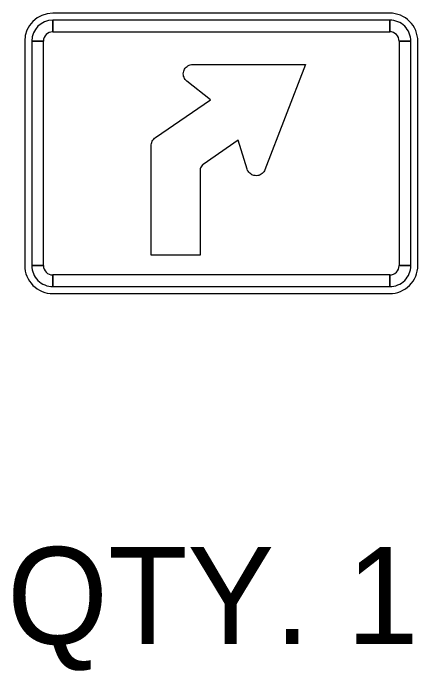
# Model space of a CAD drawing. Extents: x 10133 to 81668, y 5524 to 11018.
# Drawn here: x 25207.8 to 25301.5, y 9280 to 9432.4 of the extents above; entities that cross this region are included whole.
import ezdxf

# ---------------------------------------------------------------- set-up
doc = ezdxf.new("R2010")
doc.units = 0
doc.layers.add('DisCLMLSUR', color=7, linetype='Continuous')
doc.layers.add('DisPropROW', color=7, linetype='Continuous')

msp = doc.modelspace()

# ---------------------------------------------------------------- linework, layer by layer
at = {"layer": 'DisPropROW'}
for p, q in [((25294.98, 9432.44), (25216.98, 9432.44)), ((25216.98, 9428.1), (25216.98, 9430.79)), ((25294.98, 9430.79), (25294.98, 9428.1)), ((25210.48, 9425.94), (25210.48, 9373.94)), ((25212.1, 9425.94), (25214.81, 9425.94)), ((25297.14, 9425.94), (25299.85, 9425.94)), ((25301.48, 9373.94), (25301.48, 9425.94)), ((25249.37, 9420.52), (25275.48, 9420.52)), ((25275.48, 9420.52), (25266.07, 9396.12)), ((25253.49, 9412.33), (25248.02, 9416.66)), ((25240.78, 9403.62), (25253.49, 9412.33)), ((25259.92, 9402.97), (25251.8, 9397.38)), ((25261.97, 9396.3), (25259.92, 9402.97)), ((25251.12, 9396.34), (25251.09, 9396.04)), ((25251.09, 9396.04), (25251.09, 9376.36)), ((25214.81, 9373.94), (25212.1, 9373.94)), ((25299.85, 9373.94), (25297.14, 9373.94)), ((25216.98, 9369.08), (25216.98, 9371.77)), ((25294.98, 9371.77), (25294.98, 9369.08)), ((25216.98, 9367.44), (25294.98, 9367.44))]:
    msp.add_line(p, q, dxfattribs=at)
for points in [[(25294.98, 9430.79), (25216.98, 9430.79), (25216.98, 9428.1), (25294.98, 9428.1), (25294.98, 9430.79)], [(25212.1, 9425.94), (25212.1, 9373.94), (25214.81, 9373.94), (25214.81, 9425.94), (25212.1, 9425.94)], [(25299.85, 9373.94), (25299.85, 9425.94), (25297.14, 9425.94), (25297.14, 9373.94), (25299.85, 9373.94)], [(25216.98, 9369.08), (25294.98, 9369.08), (25294.98, 9371.77), (25216.98, 9371.77), (25216.98, 9369.08)]]:
    msp.add_lwpolyline(points, close=True, dxfattribs=at)
for points in [[(25248.02, 9416.66), (25247.81, 9416.84), (25247.61, 9417.05), (25247.46, 9417.31), (25247.35, 9417.57), (25247.25, 9417.83), (25247.21, 9418.09), (25247.19, 9418.4), (25247.21, 9418.66), (25247.27, 9418.96), (25247.35, 9419.22), (25247.48, 9419.44), (25247.65, 9419.7), (25247.83, 9419.91), (25248.04, 9420.09), (25248.27, 9420.26), (25248.53, 9420.39), (25248.81, 9420.48), (25249.09, 9420.52), (25249.37, 9420.52)], [(25239.73, 9401.63), (25239.75, 9401.93), (25239.79, 9402.19), (25239.88, 9402.49), (25240.01, 9402.75), (25240.16, 9403.01), (25240.35, 9403.23), (25240.54, 9403.45), (25240.78, 9403.62)], [(25251.09, 9376.36), (25239.73, 9376.36), (25239.73, 9401.63)], [(25251.8, 9397.38), (25251.61, 9397.25), (25251.44, 9397.03), (25251.29, 9396.82), (25251.18, 9396.56), (25251.12, 9396.34)], [(25266.07, 9396.12), (25265.95, 9395.86), (25265.8, 9395.65), (25265.63, 9395.43), (25265.41, 9395.26), (25265.18, 9395.08), (25264.94, 9394.95), (25264.67, 9394.82), (25264.41, 9394.78), (25264.11, 9394.74), (25263.83, 9394.78), (25263.55, 9394.82), (25263.3, 9394.91), (25263.04, 9395), (25262.79, 9395.17), (25262.57, 9395.34), (25262.38, 9395.56), (25262.21, 9395.78), (25262.08, 9395.99), (25261.97, 9396.3)]]:
    msp.add_lwpolyline(points, dxfattribs=at)
for centre, radius, start, end in [((25216.98, 9425.94), 6.5, 90.0002, 179.9998), ((25294.98, 9425.94), 6.5, 0, 90.0002), ((25216.98, 9425.94), 4.88, 90.0002, 179.9998), ((25294.98, 9425.94), 4.88, 0, 90.0002), ((25216.98, 9425.94), 2.17, 90.0002, 179.9998), ((25294.98, 9425.94), 2.17, 0, 90.0002), ((25216.98, 9373.94), 6.5, 179.9998, 270.0001), ((25216.98, 9373.94), 4.88, 179.9998, 270.0001), ((25216.98, 9373.94), 2.17, 179.9998, 270.0001), ((25294.98, 9373.94), 6.5, 270.0001, 0.0003), ((25294.98, 9373.94), 4.88, 270.0001, 0.0003), ((25294.98, 9373.94), 2.17, 270.0001, 0.0003)]:
    msp.add_arc(centre, radius, start, end, dxfattribs=at)

# ---------------------------------------------------------------- texts
at = {"layer": 'DisCLMLSUR'}
msp.add_text('QTY. 1', height=22.5, dxfattribs=at).set_placement((25206.37, 9286.19))

doc.saveas('drawing.dxf')
